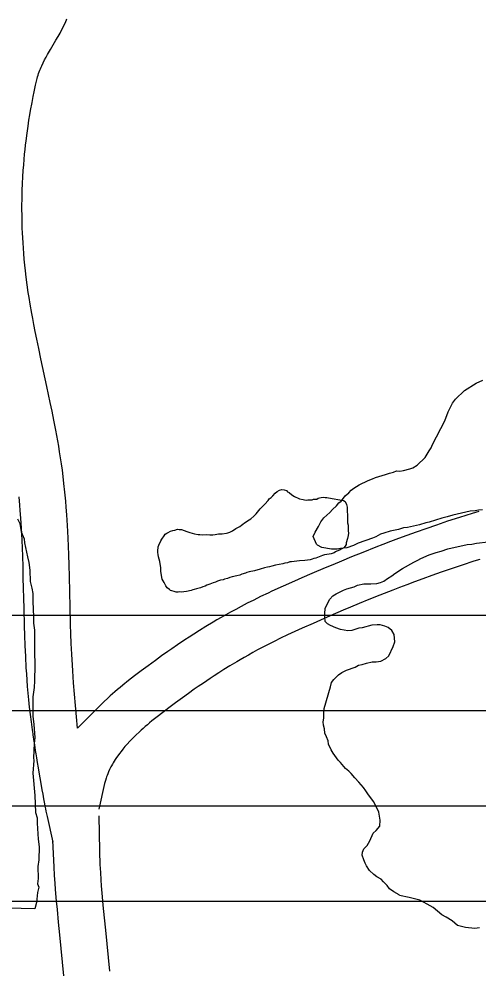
# Model space of a CAD drawing. Extents: x 3313447 to 3351316, y 703786 to 729172.
# Drawn here: x 3325333 to 3325632, y 724687 to 725305 of the extents above; entities that cross this region are included whole.
import ezdxf

# ---------------------------------------------------------------- set-up
doc = ezdxf.new("R2010")
doc.units = 0
for name, color, linetype in [('V-ROAD-CNTR', 7, 'Continuous'), ('V-SITE-VEGE', 7, 'Continuous'), ('V-TOPO-SHOR', 7, 'Continuous'), ('V-UTIL-LINE', 7, 'Continuous')]:
    doc.layers.add(name, color=color, linetype=linetype)

msp = doc.modelspace()

# ---------------------------------------------------------------- linework, layer by layer
at = {"layer": 'V-ROAD-CNTR'}
for points in [[(3325364.57, 724972.11), (3325364.36, 724975.98), (3325363.93, 724982.78), (3325363.55, 724987.91), (3325363.23, 724991.78), (3325362.7, 724997.55), (3325362.1, 725003.34), (3325361.58, 725007.73), (3325361.03, 725011.97), (3325360.45, 725016.06), (3325359.86, 725020.01), (3325359.26, 725023.83), (3325358.64, 725027.51), (3325358.02, 725031.1), (3325356.77, 725037.95), (3325355.54, 725044.37), (3325354.33, 725050.36), (3325353.18, 725055.96), (3325350.96, 725066.37), (3325347.06, 725084.46), (3325345.64, 725091.19), (3325344.42, 725097.06), (3325343.39, 725102.17), (3325342.52, 725106.64), (3325341.78, 725110.53), (3325341.16, 725113.91), (3325340.12, 725119.88), (3325339.39, 725124.31), (3325338.88, 725127.61), (3325338.16, 725132.59), (3325337.51, 725137.56), (3325337.04, 725141.53), (3325336.62, 725145.4), (3325336.26, 725149.16), (3325335.95, 725152.81), (3325335.68, 725156.35), (3325335.46, 725159.78), (3325335.27, 725163.12), (3325335.12, 725166.35), (3325335, 725169.48), (3325334.91, 725172.52), (3325334.84, 725175.48), (3325334.8, 725178.33), (3325334.79, 725181.1), (3325334.79, 725183.76), (3325334.86, 725189), (3325334.98, 725193.89), (3325335.16, 725198.47), (3325335.38, 725202.77), (3325335.63, 725206.8), (3325335.91, 725210.57), (3325336.2, 725214.11), (3325336.5, 725217.43), (3325336.82, 725220.54), (3325337.13, 725223.45), (3325337.45, 725226.15), (3325338.11, 725231.29), (3325338.74, 725235.75), (3325339.33, 725239.65), (3325339.89, 725243.06), (3325340.39, 725246.01), (3325341.35, 725251.25), (3325342.12, 725255.14), (3325342.71, 725258.03), (3325343.66, 725262.4), (3325344.64, 725266.67), (3325344.95, 725267.89), (3325345.27, 725268.99), (3325345.62, 725270.07), (3325345.99, 725271.12), (3325346.38, 725272.15), (3325346.79, 725273.16), (3325347.22, 725274.14), (3325347.63, 725275.06), (3325348.58, 725277.04), (3325349.53, 725278.87), (3325350.48, 725280.63), (3325351.41, 725282.29), (3325353.33, 725285.62), (3325356.89, 725291.68), (3325358.29, 725294.12), (3325359.51, 725296.31), (3325360.57, 725298.29), (3325361.49, 725300.08), (3325362.29, 725301.67), (3325363, 725303.16), (3325364.04, 725305.48)], [(3325334.62, 724970.46), (3325334.41, 724974.21), (3325334, 724980.73), (3325333.64, 724985.58), (3325333.35, 724989.18), (3325332.85, 724994.61)], [(3325631.8, 724985.12), (3325627.51, 724983.8), (3325623.33, 724982.49), (3325619.26, 724981.2), (3325611.47, 724978.65), (3325604.18, 724976.2), (3325597.37, 724973.84), (3325591.01, 724971.59), (3325585.06, 724969.44), (3325579.5, 724967.39), (3325574.3, 724965.44), (3325569.43, 724963.58), (3325564.86, 724961.81), (3325556.36, 724958.46), (3325548.93, 724955.46), (3325542.44, 724952.79), (3325536.78, 724950.43), (3325531.81, 724948.33), (3325523.18, 724944.62), (3325516.7, 724941.79), (3325511.84, 724939.64), (3325504.57, 724936.39), (3325497.29, 724933.09), (3325494.75, 724931.91), (3325489.91, 724929.62), (3325485.4, 724927.41), (3325481.22, 724925.29), (3325477.33, 724923.27), (3325473.71, 724921.34), (3325470.34, 724919.5), (3325467.2, 724917.75), (3325464.28, 724916.08), (3325461.55, 724914.5), (3325458.98, 724912.98), (3325454.25, 724910.13), (3325450.11, 724907.56), (3325446.51, 724905.28), (3325443.37, 724903.24), (3325440.61, 724901.43), (3325435.85, 724898.24), (3325432.26, 724895.78), (3325429.56, 724893.9), (3325425.55, 724891.06), (3325421.54, 724888.17), (3325416.78, 724884.7), (3325412.27, 724881.36), (3325408.01, 724878.13), (3325404.01, 724875.01), (3325400.3, 724872.02), (3325398.53, 724870.55), (3325396.85, 724869.13), (3325395.23, 724867.74), (3325393.67, 724866.37), (3325392.17, 724865.02), (3325390.69, 724863.67), (3325387.96, 724861.09), (3325370.86, 724844.16)], [(3325354.96, 724769.79), (3325351.3, 724786.59), (3325350.94, 724788.3), (3325350.6, 724789.98), (3325350.26, 724791.64), (3325349.94, 724793.27), (3325349.62, 724794.88), (3325349.02, 724798.04), (3325348.46, 724801.06), (3325347.94, 724803.93), (3325346.99, 724809.33), (3325346.18, 724814.08), (3325345.49, 724818.19), (3325344.91, 724821.74), (3325344.42, 724824.77), (3325344.01, 724827.36), (3325343.66, 724829.58), (3325343.37, 724831.46), (3325343.12, 724833.07), (3325342.91, 724834.44), (3325342.73, 724835.62), (3325342.58, 724836.64), (3325342.32, 724838.33), (3325342.13, 724839.57), (3325342, 724840.47), (3325341.81, 724841.76), (3325341.61, 724843.05), (3325340.9, 724848.09), (3325340.27, 724853.02), (3325339.72, 724857.78), (3325339.24, 724862.39), (3325338.82, 724866.85), (3325338.46, 724871.16), (3325338.13, 724875.32), (3325337.85, 724879.35), (3325337.61, 724883.27), (3325337.2, 724890.78), (3325336.88, 724897.82), (3325336.63, 724904.39), (3325336.44, 724910.55), (3325336.13, 724921.99), (3325335.65, 724941.89), (3325335.45, 724949.28), (3325335.24, 724955.73), (3325335.03, 724961.35), (3325334.82, 724966.24), (3325334.61, 724970.55)], [(3325370.86, 724844.16), (3325368.36, 724873.58), (3325368.05, 724877.52), (3325367.79, 724881.34), (3325367.55, 724885.03), (3325367.16, 724892.27), (3325366.86, 724899.05), (3325366.62, 724905.44), (3325366.42, 724911.43), (3325366.12, 724922.75), (3325365.64, 724942.66), (3325365.44, 724950.18), (3325365.23, 724956.77), (3325365.01, 724962.55), (3325364.79, 724967.62), (3325364.57, 724972.02)], [(3325632.36, 724953.88), (3325628.47, 724952.64), (3325620.91, 724950.18), (3325613.87, 724947.81), (3325607.28, 724945.53), (3325601.12, 724943.35), (3325595.35, 724941.26), (3325589.96, 724939.27), (3325584.92, 724937.38), (3325580.19, 724935.58), (3325575.78, 724933.87), (3325567.48, 724930.6), (3325560.25, 724927.68), (3325553.92, 724925.08), (3325548.4, 724922.77), (3325543.58, 724920.73), (3325535.11, 724917.09), (3325528.77, 724914.32), (3325524.03, 724912.23), (3325516.9, 724909.04), (3325509.78, 724905.81), (3325507.45, 724904.73), (3325502.93, 724902.59), (3325498.77, 724900.55), (3325494.9, 724898.6), (3325491.31, 724896.73), (3325487.96, 724894.95), (3325484.85, 724893.24), (3325481.94, 724891.62), (3325479.23, 724890.07), (3325476.7, 724888.6), (3325474.35, 724887.22), (3325469.91, 724884.54), (3325466.05, 724882.15), (3325462.69, 724880.01), (3325459.75, 724878.11), (3325457.2, 724876.44), (3325452.68, 724873.4), (3325449.31, 724871.09), (3325446.8, 724869.34), (3325442.98, 724866.64), (3325439.15, 724863.89), (3325434.56, 724860.53), (3325430.26, 724857.35), (3325426.29, 724854.34), (3325422.65, 724851.5), (3325419.28, 724848.78), (3325417.77, 724847.53), (3325416.31, 724846.3), (3325414.91, 724845.1), (3325413.58, 724843.93), (3325412.31, 724842.79), (3325411.13, 724841.71), (3325408.82, 724839.52), (3325406.76, 724837.49), (3325404.9, 724835.56), (3325403.23, 724833.75), (3325401.73, 724832.04), (3325400.39, 724830.44), (3325399.17, 724828.92), (3325398.09, 724827.5), (3325397.11, 724826.16), (3325396.24, 724824.9), (3325395.45, 724823.71), (3325394.74, 724822.59), (3325394.11, 724821.55), (3325393.54, 724820.57), (3325393.03, 724819.64), (3325392.6, 724818.83), (3325391.75, 724817.13), (3325391.09, 724815.69), (3325390.55, 724814.42), (3325390.11, 724813.32), (3325389.76, 724812.34), (3325389.48, 724811.54), (3325388.98, 724809.94), (3325388.66, 724808.81), (3325388.46, 724808), (3325384.67, 724791.43)], [(3325384.74, 724786.98), (3325385.13, 724764.23), (3325385.22, 724761.07), (3325385.33, 724758.11), (3325385.45, 724755.34), (3325385.75, 724750.05), (3325386.06, 724745.43), (3325386.36, 724741.39), (3325386.96, 724734.22), (3325387.45, 724728.85), (3325388.23, 724720.72), (3325389.03, 724712.57), (3325391.67, 724685.91)], [(3325354.72, 724770.92), (3325355.49, 724753.82), (3325355.8, 724748.22), (3325356.13, 724743.31), (3325356.45, 724739.01), (3325357.07, 724731.6), (3325357.58, 724726.05), (3325358.37, 724717.82), (3325359.17, 724709.63), (3325361.82, 724682.94)]]:
    msp.add_lwpolyline(points, dxfattribs=at)
at = {"layer": 'V-SITE-VEGE'}
for points in [[(3325601.72, 725028.66), (3325609.67, 725043.95), (3325611.85, 725049.84), (3325614.75, 725055.49), (3325616.66, 725058.07), (3325622.39, 725063.7), (3325630, 725068.59), (3325634.27, 725070.44)], [(3325634.19, 724986.03), (3325631.58, 724985.82), (3325629.45, 724985.36), (3325626.14, 724985.16), (3325617.61, 724983.35), (3325614.77, 724982.67), (3325611.21, 724981.52), (3325607.65, 724980.6), (3325599.59, 724978.08), (3325597.22, 724977.63), (3325593.19, 724976.25), (3325585.37, 724974.67), (3325582.77, 724974.46), (3325579.45, 724973.31), (3325574.23, 724972.17), (3325569.97, 724971.03), (3325567.83, 724970.34), (3325564.74, 724968.48), (3325562.61, 724967.79), (3325553.35, 724964.33), (3325550.27, 724962.94), (3325546, 724961.33), (3325541.74, 724960.89), (3325539.6, 724960.44), (3325536.06, 724960.47), (3325529.68, 724961.71), (3325526.86, 724963.16), (3325526.16, 724963.88), (3325524.08, 724968.86), (3325525.29, 724971.69), (3325527.45, 724975.22), (3325529.13, 724978.27), (3325531.05, 724980.86), (3325534.86, 724984.37), (3325536.54, 724986.24), (3325539.16, 724988.82), (3325540.83, 724990.7), (3325542.26, 724991.86), (3325543.22, 724992.8), (3325544.9, 724995.15), (3325547.28, 724997.25), (3325548.71, 724998.9), (3325550.62, 725000.3), (3325553.95, 725002.39), (3325559.89, 725005.17), (3325562.74, 725006.33), (3325564.64, 725007.26), (3325571.04, 725009.09), (3325573.65, 725010.01), (3325576.25, 725010.69), (3325578.15, 725011.39), (3325580.52, 725011.36), (3325582.89, 725011.81), (3325586.91, 725012.72), (3325588.81, 725013.41), (3325591.67, 725015.28), (3325596.92, 725020.19), (3325599.56, 725024.42), (3325600.76, 725026.54), (3325601.72, 725028.66)], [(3325331.96, 724980.36), (3325333.35, 724977.15), (3325334.36, 724971.82)], [(3325334.36, 724971.82), (3325336.1, 724967.19), (3325336.43, 724964.7), (3325338.47, 724955.45), (3325339.15, 724951.89), (3325339.81, 724946.92), (3325340.09, 724939.46), (3325341.12, 724935.19), (3325341.79, 724931.64), (3325341.74, 724925.6), (3325342.06, 724922.4), (3325342.35, 724915.66), (3325342.32, 724912.46), (3325342.99, 724907.84), (3325342.86, 724894), (3325343.13, 724885.12), (3325343.03, 724874.83), (3325342.64, 724870.58), (3325341.87, 724864.55), (3325341.75, 724851.77), (3325342.41, 724846.44), (3325343.04, 724837.91), (3325342.65, 724834.01), (3325342.21, 724824.79), (3325342.54, 724823.01), (3325341.76, 724814.85), (3325343.04, 724800.29), (3325343.65, 724789.28), (3325344.68, 724785.72), (3325344.64, 724782.17), (3325345.25, 724771.87), (3325345.92, 724766.89), (3325345.84, 724758.37), (3325345.09, 724754.12), (3325345.37, 724746.31), (3325344.98, 724742.77), (3325345.67, 724740.63), (3325344.93, 724737.09), (3325344.16, 724730.7), (3325343.05, 724726.45)], [(3325531.31, 724856.86), (3325535.36, 724870.99), (3325535.99, 724873.69), (3325537.52, 724875.79), (3325540.56, 724878.78), (3325542.68, 724880.26), (3325545.71, 724881.74), (3325551.46, 724883.8), (3325553.58, 724884.98), (3325556, 724885.57), (3325558.72, 724886.44), (3325562.35, 724887.31), (3325565.06, 724887.29), (3325568.08, 724887.56), (3325571.41, 724889.34), (3325573.23, 724891.13), (3325576, 724897.13), (3325577.24, 724900.14), (3325576.68, 724904.96), (3325575.2, 724907.69), (3325572.8, 724909.52), (3325570.7, 724910.45), (3325567.7, 724911.38), (3325565.59, 724911.4), (3325562.27, 724911.13), (3325555.92, 724909.38), (3325553.81, 724909.1), (3325549.27, 724907.64), (3325546.56, 724907.36), (3325541.74, 724908.31), (3325538.73, 724909.24), (3325535.43, 724910.78), (3325533.34, 724912.01), (3325531.84, 724913.53), (3325531.57, 724916.55), (3325531.59, 724918.65), (3325531.92, 724921.97), (3325533.15, 724924.67), (3325534.99, 724927.97), (3325536.82, 724930.06), (3325538.95, 724931.55), (3325543.79, 724933.91), (3325545.91, 724934.8), (3325550.75, 724935.96), (3325552.87, 724937.14), (3325557.1, 724938.01), (3325561.62, 724937.97), (3325565.54, 724938.23), (3325567.95, 724938.81), (3325570.07, 724939.7), (3325572.5, 724941.48), (3325575.23, 724943.27), (3325577.06, 724944.75), (3325582.21, 724948.02), (3325589.49, 724952.17), (3325592.21, 724953.35), (3325594.03, 724954.54), (3325599.48, 724956.9), (3325604.01, 724958.37), (3325607.34, 724959.24), (3325611.57, 724960.71), (3325624.26, 724963.6), (3325627.28, 724963.88), (3325630.3, 724964.45), (3325637.84, 724965.28)], [(3325632.16, 724714.22), (3325629.14, 724713.65), (3325623.11, 724714.3), (3325618, 724715.56), (3325614.41, 724718.6), (3325610.52, 724721.06), (3325607.82, 724722.59), (3325602.14, 724727.46), (3325598.24, 724729.61), (3325593.44, 724732.07), (3325590.73, 724732.7), (3325586.52, 724733.94), (3325580.2, 724735.21), (3325579.9, 724735.51), (3325576.61, 724737.65), (3325573.61, 724739.49), (3325572.13, 724741.61), (3325569.73, 724744.05), (3325568.25, 724745.87), (3325565.55, 724747.4), (3325563.45, 724748.93), (3325560.76, 724751.37), (3325558.68, 724754.4), (3325557.79, 724756.22), (3325556.91, 724758.34), (3325556.03, 724761.36), (3325556.05, 724763.47), (3325556.98, 724765.57), (3325559.1, 724767.66), (3325560.94, 724770.66), (3325563.1, 724775.77), (3325564.93, 724777.56), (3325567.36, 724780.25), (3325567.7, 724784.16), (3325566.84, 724789.3), (3325565.96, 724791.41), (3325563.29, 724796.26), (3325559.72, 724801.42), (3325558.23, 724803.24), (3325556.75, 724805.37), (3325553.77, 724809.01), (3325551.08, 724811.75), (3325548.7, 724814.49), (3325547.2, 724816.01), (3325545.11, 724817.84), (3325541.83, 724821.79), (3325540.34, 724823.31), (3325537.06, 724827.86), (3325535.88, 724829.98), (3325534.1, 724833.62), (3325533.82, 724835.73), (3325532.64, 724838.45), (3325531.76, 724840.88), (3325531.48, 724843.59), (3325530.9, 724846.01), (3325530.62, 724848.12), (3325530.95, 724850.53), (3325530.98, 724853.54), (3325531.31, 724856.86)], [(3325343.05, 724726.45), (3325316.08, 724727.07)]]:
    msp.add_lwpolyline(points, dxfattribs=at)
at = {"layer": 'V-TOPO-SHOR'}
for points in [[(3325425.77, 724966.93), (3325427.24, 724969.19), (3325427.87, 724970.22), (3325428.91, 724970.83), (3325429.75, 724971.45), (3325431.41, 724972.26), (3325432.86, 724972.66), (3325434.11, 724972.85), (3325435.98, 724973.46), (3325437.01, 724973.24), (3325438.46, 724973.23), (3325440.11, 724972.59), (3325441.96, 724971.95), (3325443.82, 724971.31), (3325446.92, 724970.46), (3325449.4, 724970.02), (3325450.44, 724970.01), (3325452.29, 724969.78), (3325454.58, 724969.97), (3325456.85, 724969.95), (3325457.89, 724969.94), (3325458.92, 724969.93), (3325460.37, 724970.12), (3325462.45, 724970.52), (3325463.48, 724970.51), (3325464.93, 724970.49), (3325467.63, 724970.88), (3325468.66, 724971.08), (3325469.91, 724971.48), (3325471.58, 724972.5), (3325473.87, 724973.93), (3325475.53, 724974.74), (3325476.36, 724975.35), (3325477.41, 724976.17), (3325478.45, 724976.78), (3325479.49, 724977.6), (3325482.41, 724979.64), (3325483.45, 724980.26), (3325485.54, 724982.1), (3325487, 724983.54), (3325488.68, 724985.59), (3325489.72, 724986.82), (3325491.6, 724988.67), (3325492.65, 724989.9), (3325494.74, 724992.16), (3325495.58, 724993.19), (3325496.83, 724994.21), (3325497.88, 724995.23), (3325499.34, 724996.87), (3325500.59, 724998.1), (3325502.26, 724998.92), (3325503.71, 724999.32), (3325505.16, 724999.1), (3325506.81, 724998.67), (3325507.42, 724997.83), (3325508.45, 724997.41), (3325510.3, 724995.94), (3325511.95, 724994.89), (3325512.77, 724994.26), (3325513.8, 724993.84), (3325515.25, 724993.2), (3325517.52, 724992.77), (3325518.55, 724992.55), (3325519.58, 724992.33), (3325520.62, 724992.53), (3325521.87, 724992.73), (3325523.32, 724992.72), (3325524.35, 724993.12), (3325526.43, 724993.1), (3325527.26, 724993.71), (3325528.29, 724993.91), (3325529.33, 724994.11), (3325530.78, 724994.3), (3325531.81, 724994.08), (3325533.06, 724994.07), (3325534.09, 724993.85), (3325543.8, 724992.11)], [(3325425.77, 724966.93), (3325427.24, 724969.19), (3325427.87, 724970.22), (3325428.91, 724970.83), (3325429.75, 724971.45), (3325431.41, 724972.26), (3325432.86, 724972.66), (3325434.11, 724972.85), (3325435.98, 724973.46), (3325437.01, 724973.24), (3325438.46, 724973.23), (3325440.11, 724972.59), (3325441.96, 724971.95), (3325443.82, 724971.31), (3325446.92, 724970.46), (3325449.4, 724970.02), (3325450.44, 724970.01), (3325452.29, 724969.78), (3325454.58, 724969.97), (3325456.85, 724969.95), (3325457.89, 724969.94), (3325458.92, 724969.93), (3325460.37, 724970.12), (3325462.45, 724970.52), (3325463.48, 724970.51), (3325464.93, 724970.49), (3325467.63, 724970.88), (3325468.66, 724971.08), (3325469.91, 724971.48), (3325471.58, 724972.5), (3325473.87, 724973.93), (3325475.53, 724974.74), (3325476.36, 724975.35), (3325477.41, 724976.17), (3325478.45, 724976.78), (3325479.49, 724977.6), (3325482.41, 724979.64), (3325483.45, 724980.26), (3325485.54, 724982.1), (3325487, 724983.54), (3325488.68, 724985.59), (3325489.72, 724986.82), (3325491.6, 724988.67), (3325492.65, 724989.9), (3325494.74, 724992.16), (3325495.58, 724993.19), (3325496.83, 724994.21), (3325497.88, 724995.23), (3325499.34, 724996.87), (3325500.59, 724998.1), (3325502.26, 724998.92), (3325503.71, 724999.32), (3325505.16, 724999.1), (3325506.81, 724998.67), (3325507.42, 724997.83), (3325508.45, 724997.41), (3325510.3, 724995.94), (3325511.95, 724994.89), (3325512.77, 724994.26), (3325513.8, 724993.84), (3325515.25, 724993.2), (3325517.52, 724992.77), (3325518.55, 724992.55), (3325519.58, 724992.33), (3325520.62, 724992.53), (3325521.87, 724992.73), (3325523.32, 724992.72), (3325524.35, 724993.12), (3325526.43, 724993.1), (3325527.26, 724993.71), (3325528.29, 724993.91), (3325529.33, 724994.11), (3325530.78, 724994.3), (3325531.81, 724994.08), (3325533.06, 724994.07), (3325534.09, 724993.85), (3325543.8, 724992.11)], [(3325543.8, 724992.11), (3325544.83, 724991.48), (3325545.85, 724989.6), (3325546.25, 724987.94), (3325546.23, 724985.46), (3325546.41, 724982.35), (3325546.37, 724978.83), (3325546.36, 724977.59), (3325546.76, 724976.14), (3325546.75, 724975.1), (3325546.93, 724972.41), (3325547.13, 724970.96), (3325546.91, 724969.51), (3325546.47, 724967.45), (3325545.61, 724964.56), (3325545.6, 724963.52), (3325544.97, 724962.49), (3325543.93, 724961.47), (3325542.26, 724960.45), (3325541.22, 724959.83), (3325539.56, 724959.23), (3325538.52, 724958.83), (3325537.69, 724958.21), (3325535.82, 724957.4), (3325534.37, 724957.21), (3325531.46, 724956.82), (3325530.22, 724956.42), (3325528.97, 724956.02), (3325527.93, 724955.61), (3325526.89, 724955), (3325525.85, 724954.6), (3325524.61, 724954.4), (3325523.37, 724954), (3325522.12, 724953.6), (3325520.46, 724953.41), (3325518.6, 724953.22), (3325515.28, 724952.83), (3325509.89, 724952.26), (3325508.86, 724952.27), (3325507.4, 724951.67), (3325505.74, 724951.47), (3325504.29, 724951.08), (3325499.52, 724950.08), (3325497.24, 724949.49), (3325495.78, 724949.08), (3325494.33, 724948.89), (3325492.46, 724948.29), (3325489.56, 724947.49), (3325486.03, 724946.49), (3325482.5, 724945.69), (3325481.05, 724945.29), (3325480.01, 724944.89), (3325477.73, 724944.29), (3325476.48, 724943.68), (3325474.41, 724943.28), (3325471.5, 724942.48), (3325469.84, 724942.08), (3325468.38, 724941.48), (3325466.52, 724941.08), (3325465.48, 724940.47), (3325463.82, 724940.28), (3325461.95, 724939.68), (3325460.49, 724939.07), (3325459.04, 724938.67), (3325456.96, 724937.65), (3325454.89, 724937.05), (3325453.84, 724936.44), (3325452.39, 724936.04), (3325450.94, 724935.43), (3325448.24, 724934.63), (3325446.78, 724934.23), (3325445.75, 724934.03), (3325444.71, 724933.63), (3325441.81, 724933.03), (3325439.94, 724932.84), (3325438.28, 724932.65), (3325437.25, 724932.66), (3325436.21, 724932.47), (3325434.97, 724932.48), (3325433.73, 724932.9), (3325432.28, 724933.33), (3325431.25, 724933.55), (3325430.64, 724934.38), (3325429.2, 724935.43), (3325428.38, 724936.68), (3325427.77, 724937.51), (3325427.16, 724938.76), (3325425.94, 724941.05), (3325424.95, 724946.03), (3325424.98, 724948.51), (3325424.58, 724951), (3325424.39, 724952.45), (3325423.99, 724954.11), (3325423.59, 724955.56), (3325423.4, 724957.02), (3325423, 724958.26), (3325423.01, 724959.3), (3325423.24, 724961.99), (3325423.66, 724963.22), (3325425.14, 724965.9), (3325425.77, 724966.93)], [(3325543.8, 724992.11), (3325544.83, 724991.48), (3325545.85, 724989.6), (3325546.25, 724987.94), (3325546.23, 724985.46), (3325546.41, 724982.35), (3325546.37, 724978.83), (3325546.36, 724977.59), (3325546.76, 724976.14), (3325546.75, 724975.1), (3325546.93, 724972.41), (3325547.13, 724970.96), (3325546.91, 724969.51), (3325546.47, 724967.45), (3325545.61, 724964.56), (3325545.6, 724963.52), (3325544.97, 724962.49), (3325543.93, 724961.47), (3325542.26, 724960.45), (3325541.22, 724959.83), (3325539.56, 724959.23), (3325538.52, 724958.83), (3325537.69, 724958.21), (3325535.82, 724957.4), (3325534.37, 724957.21), (3325531.46, 724956.82), (3325530.22, 724956.42), (3325528.97, 724956.02), (3325527.93, 724955.61), (3325526.89, 724955), (3325525.85, 724954.6), (3325524.61, 724954.4), (3325523.37, 724954), (3325522.12, 724953.6), (3325520.46, 724953.41), (3325518.6, 724953.22), (3325515.28, 724952.83), (3325509.89, 724952.26), (3325508.86, 724952.27), (3325507.4, 724951.67), (3325505.74, 724951.47), (3325504.29, 724951.08), (3325499.52, 724950.08), (3325497.24, 724949.49), (3325495.78, 724949.08), (3325494.33, 724948.89), (3325492.46, 724948.29), (3325489.56, 724947.49), (3325486.03, 724946.49), (3325482.5, 724945.69), (3325481.05, 724945.29), (3325480.01, 724944.89), (3325477.73, 724944.29), (3325476.48, 724943.68), (3325474.41, 724943.28), (3325471.5, 724942.48), (3325469.84, 724942.08), (3325468.38, 724941.48), (3325466.52, 724941.08), (3325465.48, 724940.47), (3325463.82, 724940.28), (3325461.95, 724939.68), (3325460.49, 724939.07), (3325459.04, 724938.67), (3325456.96, 724937.65), (3325454.89, 724937.05), (3325453.84, 724936.44), (3325452.39, 724936.04), (3325450.94, 724935.43), (3325448.24, 724934.63), (3325446.78, 724934.23), (3325445.75, 724934.03), (3325444.71, 724933.63), (3325441.81, 724933.03), (3325439.94, 724932.84), (3325438.28, 724932.65), (3325437.25, 724932.66), (3325436.21, 724932.47), (3325434.97, 724932.48), (3325433.73, 724932.9), (3325432.28, 724933.33), (3325431.25, 724933.55), (3325430.64, 724934.38), (3325429.2, 724935.43), (3325428.38, 724936.68), (3325427.77, 724937.51), (3325427.16, 724938.76), (3325425.94, 724941.05), (3325424.95, 724946.03), (3325424.98, 724948.51), (3325424.58, 724951), (3325424.39, 724952.45), (3325423.99, 724954.11), (3325423.59, 724955.56), (3325423.4, 724957.02), (3325423, 724958.26), (3325423.01, 724959.3), (3325423.24, 724961.99), (3325423.66, 724963.22), (3325425.14, 724965.9), (3325425.77, 724966.93)]]:
    msp.add_lwpolyline(points, dxfattribs=at)
at = {"layer": 'V-UTIL-LINE'}
for p, q in [((3321241.31, 724917.49), (3326187.34, 724917.49)), ((3321266.1, 724855.51), (3326150.16, 724855.51)), ((3321278.5, 724793.53), (3326125.36, 724793.53)), ((3321315.69, 724731.55), (3326125.36, 724731.55))]:
    msp.add_line(p, q, dxfattribs=at)

doc.saveas('drawing.dxf')
